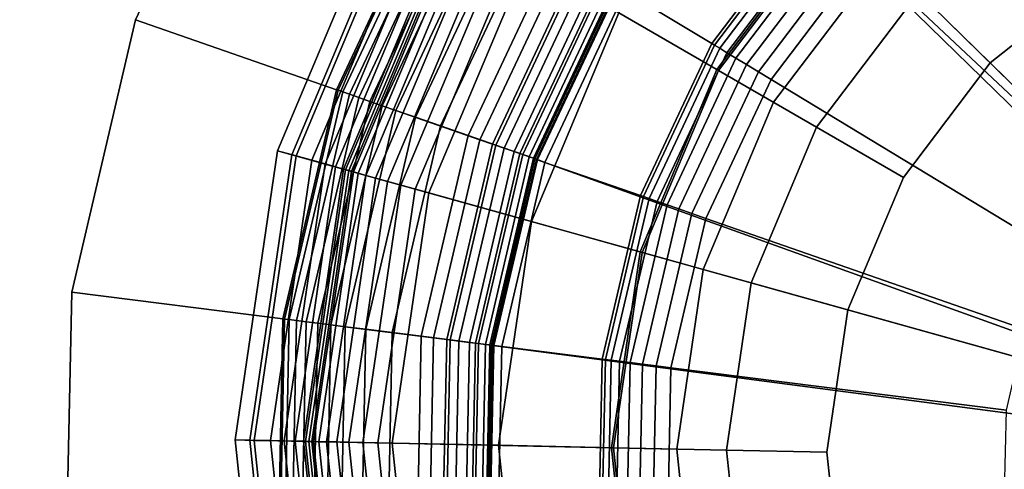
# Model space of a CAD drawing. Extents: x -43.1 to 43.1, y -41.3 to 41.3.
# Tile 579 of 656: x -5.965 to -4.933, y 33.177 to 33.648. Entities that reach past the tile are written whole.
import ezdxf

# ---------------------------------------------------------------- set-up
doc = ezdxf.new("R2010")
doc.units = 0
for name, color, linetype in [('LAMP', 7, 'CONTINUOUS'), ('LAMP_SUPPORT', 18, 'CONTINUOUS'), ('METAL_BASE', 254, 'CONTINUOUS')]:
    doc.layers.add(name, color=color, linetype=linetype)

msp = doc.modelspace()

# ---------------------------------------------------------------- linework, layer by layer
at = {"layer": 'LAMP'}
for points in [[(-5.2344, 33.5954, 22.6428), (-5.1093, 33.7604, 22.6428), (-5.2843, 33.9317, 22.6352), (-5.4465, 33.7178, 22.6352)], [(-4.9116, 33.8304, 22.1433), (-5.0603, 33.7124, 22.1433), (-4.519, 33.1826, 22.1433), (-4.7381, 33.9077, 22.1433)], [(-5.337, 33.6546, 25.107), (-5.194, 33.8432, 25.107), (-5.1078, 33.7589, 25.1939), (-5.2326, 33.5943, 25.1939)], [(-5.6944, 33.5105, 24.6401), (-5.5759, 33.7925, 24.6401), (-5.5627, 33.7848, 24.7579), (-5.6797, 33.5063, 24.7579)], [(-5.6751, 33.5051, 24.3843), (-5.5586, 33.7824, 24.3843), (-5.5759, 33.7925, 24.6401), (-5.6944, 33.5105, 24.6401)], [(-5.6797, 33.5063, 24.7579), (-5.5627, 33.7848, 24.7579), (-5.5119, 33.7555, 24.8806), (-5.6232, 33.4906, 24.8806)], [(-5.0231, 33.676, 25.2522), (-4.8845, 33.7858, 25.2522), (-4.8301, 33.6959, 25.2735), (-4.948, 33.6025, 25.2735)], [(-5.6586, 33.5005, 24.0998), (-5.5437, 33.7739, 24.0998), (-5.5586, 33.7824, 24.3843), (-5.6751, 33.5051, 24.3843)], [(-5.6448, 33.4966, 23.7996), (-5.5314, 33.7667, 23.7996), (-5.5437, 33.7739, 24.0998), (-5.6586, 33.5005, 24.0998)], [(-5.6338, 33.4936, 23.4966), (-5.5215, 33.761, 23.4966), (-5.5314, 33.7667, 23.7996), (-5.6448, 33.4966, 23.7996)], [(-5.6255, 33.4913, 23.2036), (-5.514, 33.7568, 23.2036), (-5.5215, 33.761, 23.4966), (-5.6338, 33.4936, 23.4966)], [(-5.6199, 33.4897, 22.9337), (-5.509, 33.7538, 22.9337), (-5.514, 33.7568, 23.2036), (-5.6255, 33.4913, 23.2036)], [(-5.6232, 33.4906, 24.8806), (-5.5119, 33.7555, 24.8806), (-5.4334, 33.7102, 24.9998), (-5.5359, 33.4663, 24.9998)], [(-5.617, 33.4889, 22.6997), (-5.5063, 33.7523, 22.6997), (-5.509, 33.7538, 22.9337), (-5.6199, 33.4897, 22.9337)], [(-5.6151, 33.4884, 22.6845), (-5.5046, 33.7513, 22.6845), (-5.5063, 33.7523, 22.6997), (-5.617, 33.4889, 22.6997)], [(-5.1751, 33.5612, 22.1433), (-5.0603, 33.7124, 22.1433), (-5.1093, 33.7604, 22.6428), (-5.2344, 33.5954, 22.6428)], [(-5.2326, 33.5943, 25.1939), (-5.1078, 33.7589, 25.1939), (-5.0231, 33.676, 25.2522), (-5.1299, 33.5351, 25.2522)], [(-4.8301, 33.6959, 25.2735), (-4.6926, 33.7572, 25.2735), (-4.519, 33.1826, 25.2735), (-4.948, 33.6025, 25.2735)], [(-5.61, 33.4869, 22.6707), (-5.5001, 33.7487, 22.6707), (-5.5046, 33.7513, 22.6845), (-5.6151, 33.4884, 22.6845)], [(-5.6021, 33.4847, 22.6586), (-5.4929, 33.7446, 22.6586), (-5.5001, 33.7487, 22.6707), (-5.61, 33.4869, 22.6707)], [(-5.5918, 33.4818, 22.6486), (-5.4837, 33.7392, 22.6486), (-5.4929, 33.7446, 22.6586), (-5.6021, 33.4847, 22.6586)], [(-5.5794, 33.4784, 22.6411), (-5.4726, 33.7328, 22.6411), (-5.4837, 33.7392, 22.6486), (-5.5918, 33.4818, 22.6486)], [(-5.5655, 33.4745, 22.6365), (-5.4601, 33.7256, 22.6365), (-5.4726, 33.7328, 22.6411), (-5.5794, 33.4784, 22.6411)], [(-5.5505, 33.4703, 22.6352), (-5.4465, 33.7178, 22.6352), (-5.4601, 33.7256, 22.6365), (-5.5655, 33.4745, 22.6365)], [(-5.3146, 33.4045, 22.6428), (-5.2344, 33.5954, 22.6428), (-5.4465, 33.7178, 22.6352), (-5.5505, 33.4703, 22.6352)], [(-5.1751, 33.5612, 22.1433), (-5.2486, 33.3861, 22.1433), (-4.519, 33.1826, 22.1433), (-5.0603, 33.7124, 22.1433)], [(-5.5359, 33.4663, 24.9998), (-5.4334, 33.7102, 24.9998), (-5.337, 33.6546, 25.107), (-5.4287, 33.4364, 25.107)], [(-5.1299, 33.5351, 25.2522), (-5.0231, 33.676, 25.2522), (-4.948, 33.6025, 25.2735), (-5.0389, 33.4826, 25.2735)], [(-5.4287, 33.4364, 25.107), (-5.337, 33.6546, 25.107), (-5.2326, 33.5943, 25.1939), (-5.3125, 33.404, 25.1939)], [(-5.0389, 33.4826, 25.2735), (-4.948, 33.6025, 25.2735), (-4.519, 33.1826, 25.2735), (-5.0971, 33.3439, 25.2735)], [(-5.2486, 33.3861, 22.1433), (-5.1751, 33.5612, 22.1433), (-5.2344, 33.5954, 22.6428), (-5.3146, 33.4045, 22.6428)], [(-5.3125, 33.404, 25.1939), (-5.2326, 33.5943, 25.1939), (-5.1299, 33.5351, 25.2522), (-5.1984, 33.3721, 25.2522)], [(-5.1984, 33.3721, 25.2522), (-5.1299, 33.5351, 25.2522), (-5.0389, 33.4826, 25.2735), (-5.0971, 33.3439, 25.2735)], [(-5.739, 33.2078, 24.6401), (-5.6944, 33.5105, 24.6401), (-5.6797, 33.5063, 24.7579), (-5.7237, 33.2075, 24.7579)], [(-5.7189, 33.2074, 24.3843), (-5.6751, 33.5051, 24.3843), (-5.6944, 33.5105, 24.6401), (-5.739, 33.2078, 24.6401)], [(-5.7237, 33.2075, 24.7579), (-5.6797, 33.5063, 24.7579), (-5.6232, 33.4906, 24.8806), (-5.6651, 33.2063, 24.8806)], [(-5.7018, 33.2071, 24.0998), (-5.6586, 33.5005, 24.0998), (-5.6751, 33.5051, 24.3843), (-5.7189, 33.2074, 24.3843)], [(-5.6875, 33.2068, 23.7996), (-5.6448, 33.4966, 23.7996), (-5.6586, 33.5005, 24.0998), (-5.7018, 33.2071, 24.0998)], [(-5.6761, 33.2066, 23.4966), (-5.6338, 33.4936, 23.4966), (-5.6448, 33.4966, 23.7996), (-5.6875, 33.2068, 23.7996)], [(-5.6675, 33.2064, 23.2036), (-5.6255, 33.4913, 23.2036), (-5.6338, 33.4936, 23.4966), (-5.6761, 33.2066, 23.4966)], [(-5.6617, 33.2063, 22.9337), (-5.6199, 33.4897, 22.9337), (-5.6255, 33.4913, 23.2036), (-5.6675, 33.2064, 23.2036)], [(-5.6651, 33.2063, 24.8806), (-5.6232, 33.4906, 24.8806), (-5.5359, 33.4663, 24.9998), (-5.5745, 33.2045, 24.9998)], [(-5.6586, 33.2062, 22.6997), (-5.617, 33.4889, 22.6997), (-5.6199, 33.4897, 22.9337), (-5.6617, 33.2063, 22.9337)], [(-5.6567, 33.2062, 22.6845), (-5.6151, 33.4884, 22.6845), (-5.617, 33.4889, 22.6997), (-5.6586, 33.2062, 22.6997)], [(-5.6514, 33.206, 22.6707), (-5.61, 33.4869, 22.6707), (-5.6151, 33.4884, 22.6845), (-5.6567, 33.2062, 22.6845)], [(-5.6432, 33.2059, 22.6586), (-5.6021, 33.4847, 22.6586), (-5.61, 33.4869, 22.6707), (-5.6514, 33.206, 22.6707)], [(-5.6325, 33.2057, 22.6486), (-5.5918, 33.4818, 22.6486), (-5.6021, 33.4847, 22.6586), (-5.6432, 33.2059, 22.6586)], [(-5.6197, 33.2054, 22.6411), (-5.5794, 33.4784, 22.6411), (-5.5918, 33.4818, 22.6486), (-5.6325, 33.2057, 22.6486)], [(-5.6053, 33.2051, 22.6365), (-5.5655, 33.4745, 22.6365), (-5.5794, 33.4784, 22.6411), (-5.6197, 33.2054, 22.6411)], [(-5.5896, 33.2048, 22.6352), (-5.5505, 33.4703, 22.6352), (-5.5655, 33.4745, 22.6365), (-5.6053, 33.2051, 22.6365)], [(-5.3448, 33.1997, 22.6428), (-5.3146, 33.4045, 22.6428), (-5.5505, 33.4703, 22.6352), (-5.5896, 33.2048, 22.6352)], [(-5.5745, 33.2045, 24.9998), (-5.5359, 33.4663, 24.9998), (-5.4287, 33.4364, 25.107), (-5.4632, 33.2022, 25.107)], [(-5.4632, 33.2022, 25.107), (-5.4287, 33.4364, 25.107), (-5.3125, 33.404, 25.1939), (-5.3427, 33.1997, 25.1939)], [(-5.2763, 33.1983, 22.1434), (-5.2486, 33.3861, 22.1433), (-5.3146, 33.4045, 22.6428), (-5.3448, 33.1997, 22.6428)], [(-5.3427, 33.1997, 25.1939), (-5.3125, 33.404, 25.1939), (-5.1984, 33.3721, 25.2522), (-5.2242, 33.1972, 25.2522)], [(-5.2763, 33.1983, 22.1434), (-5.2564, 33.0095, 22.1434), (-4.519, 33.1826, 22.1433), (-5.2486, 33.3861, 22.1433)], [(-5.2242, 33.1972, 25.2522), (-5.1984, 33.3721, 25.2522), (-5.0971, 33.3439, 25.2735), (-5.1191, 33.195, 25.2735)], [(-5.1191, 33.195, 25.2735), (-5.0971, 33.3439, 25.2735), (-4.519, 33.1826, 25.2735), (-5.1033, 33.0454, 25.2735)], [(-5.7069, 32.9037, 24.6401), (-5.739, 33.2078, 24.6401), (-5.7237, 33.2075, 24.7579), (-5.6921, 32.9072, 24.7579)], [(-5.6874, 32.9083, 24.3843), (-5.7189, 33.2074, 24.3843), (-5.739, 33.2078, 24.6401), (-5.7069, 32.9037, 24.6401)], [(-5.6921, 32.9072, 24.7579), (-5.7237, 33.2075, 24.7579), (-5.6651, 33.2063, 24.8806), (-5.635, 32.9206, 24.8806)], [(-5.6707, 32.9122, 24.0998), (-5.7018, 33.2071, 24.0998), (-5.7189, 33.2074, 24.3843), (-5.6874, 32.9083, 24.3843)], [(-5.6568, 32.9154, 23.7996), (-5.6875, 33.2068, 23.7996), (-5.7018, 33.2071, 24.0998), (-5.6707, 32.9122, 24.0998)], [(-5.6457, 32.918, 23.4966), (-5.6761, 33.2066, 23.4966), (-5.6875, 33.2068, 23.7996), (-5.6568, 32.9154, 23.7996)], [(-5.6373, 32.92, 23.2036), (-5.6675, 33.2064, 23.2036), (-5.6761, 33.2066, 23.4966), (-5.6457, 32.918, 23.4966)], [(-5.6317, 32.9213, 22.9337), (-5.6617, 33.2063, 22.9337), (-5.6675, 33.2064, 23.2036), (-5.6373, 32.92, 23.2036)], [(-5.635, 32.9206, 24.8806), (-5.6651, 33.2063, 24.8806), (-5.5745, 33.2045, 24.9998), (-5.5467, 32.9413, 24.9998)], [(-5.6287, 32.922, 22.6997), (-5.6586, 33.2062, 22.6997), (-5.6617, 33.2063, 22.9337), (-5.6317, 32.9213, 22.9337)], [(-5.6268, 32.9225, 22.6845), (-5.6567, 33.2062, 22.6845), (-5.6586, 33.2062, 22.6997), (-5.6287, 32.922, 22.6997)], [(-5.6216, 32.9237, 22.6707), (-5.6514, 33.206, 22.6707), (-5.6567, 33.2062, 22.6845), (-5.6268, 32.9225, 22.6845)], [(-5.6136, 32.9256, 22.6586), (-5.6432, 33.2059, 22.6586), (-5.6514, 33.206, 22.6707), (-5.6216, 32.9237, 22.6707)], [(-5.6032, 32.928, 22.6486), (-5.6325, 33.2057, 22.6486), (-5.6432, 33.2059, 22.6586), (-5.6136, 32.9256, 22.6586)], [(-5.5908, 32.931, 22.6411), (-5.6197, 33.2054, 22.6411), (-5.6325, 33.2057, 22.6486), (-5.6032, 32.928, 22.6486)], [(-5.5767, 32.9342, 22.6365), (-5.6053, 33.2051, 22.6365), (-5.6197, 33.2054, 22.6411), (-5.5908, 32.931, 22.6411)], [(-5.5615, 32.9378, 22.6352), (-5.5896, 33.2048, 22.6352), (-5.6053, 33.2051, 22.6365), (-5.5767, 32.9342, 22.6365)], [(-5.3231, 32.9938, 22.6428), (-5.3448, 33.1997, 22.6428), (-5.5896, 33.2048, 22.6352), (-5.5615, 32.9378, 22.6352)], [(-5.5467, 32.9413, 24.9998), (-5.5745, 33.2045, 24.9998), (-5.4632, 33.2022, 25.107), (-5.4384, 32.9667, 25.107)], [(-5.4384, 32.9667, 25.107), (-5.4632, 33.2022, 25.107), (-5.3427, 33.1997, 25.1939), (-5.321, 32.9943, 25.1939)], [(-5.2564, 33.0095, 22.1434), (-5.2763, 33.1983, 22.1434), (-5.3448, 33.1997, 22.6428), (-5.3231, 32.9938, 22.6428)], [(-5.321, 32.9943, 25.1939), (-5.3427, 33.1997, 25.1939), (-5.2242, 33.1972, 25.2522), (-5.2056, 33.0214, 25.2522)], [(-5.2056, 33.0214, 25.2522), (-5.2242, 33.1972, 25.2522), (-5.1191, 33.195, 25.2735), (-5.1033, 33.0454, 25.2735)], [(-5.1901, 32.8315, 22.1434), (-5.0817, 32.6757, 22.1433), (-4.519, 33.1826, 22.1433), (-5.2564, 33.0095, 22.1434)], [(-5.0508, 32.9044, 25.2735), (-5.1033, 33.0454, 25.2735), (-4.519, 33.1826, 25.2735), (-4.9649, 32.7809, 25.2735)], [(-4.938, 32.5517, 22.1433), (-4.7679, 32.4673, 22.1433), (-4.519, 33.1826, 22.1433), (-5.0817, 32.6757, 22.1433)], [(-4.851, 32.6826, 25.2735), (-4.9649, 32.7809, 25.2735), (-4.519, 33.1826, 25.2735), (-4.7162, 32.6158, 25.2735)]]:
    msp.add_3dface(points, dxfattribs=at)
at = {"layer": 'LAMP_SUPPORT'}
for points in [[(-4.5378, 33.2036, 21.5662), (-5.0663, 33.9722, 21.5662), (-4.8912, 34.0685, 21.5662)], [(-4.5378, 33.2036, 21.5662), (-4.5442, 33.1853, 21.5662), (-5.2176, 33.8415, 21.5662), (-5.0663, 33.9722, 21.5662)], [(-4.8183, 33.8953, 17.7827), (-4.959, 33.8179, 17.7827), (-4.7568, 33.5272, 17.7827), (-4.681, 33.5689, 17.7827)], [(-4.5442, 33.1853, 21.5662), (-5.4234, 33.5014, 21.5662), (-5.3384, 33.6823, 21.5662), (-5.2176, 33.8415, 21.5662)], [(-5.2107, 33.8351, 18.8701), (-5.3303, 33.6774, 18.8701), (-5.2396, 33.6225, 17.848), (-5.1334, 33.7625, 17.848)], [(-4.959, 33.8179, 17.7827), (-5.0806, 33.713, 17.7827), (-4.8223, 33.4706, 17.7827), (-4.7568, 33.5272, 17.7827)], [(-5.5279, 33.797, 19.0011), (-5.6327, 33.5742, 19.0011), (-5.631, 33.5737, 18.9861), (-5.5264, 33.7961, 18.9861)], [(-5.5279, 33.797, 22.465), (-5.6327, 33.5742, 22.465), (-5.6327, 33.5742, 19.0011), (-5.5279, 33.797, 19.0011)], [(-5.5264, 33.7961, 22.48), (-5.631, 33.5737, 22.48), (-5.6327, 33.5742, 22.465), (-5.5279, 33.797, 22.465)], [(-5.5264, 33.7961, 18.9861), (-5.631, 33.5737, 18.9861), (-5.6263, 33.572, 18.9723), (-5.5222, 33.7936, 18.9723)], [(-5.5222, 33.7936, 22.4939), (-5.6263, 33.572, 22.4939), (-5.631, 33.5737, 22.48), (-5.5264, 33.7961, 22.48)], [(-5.5222, 33.7936, 18.9723), (-5.6263, 33.572, 18.9723), (-5.619, 33.5695, 18.9601), (-5.5155, 33.7895, 18.9601)], [(-5.5155, 33.7895, 22.5061), (-5.619, 33.5695, 22.5061), (-5.6263, 33.572, 22.4939), (-5.5222, 33.7936, 22.4939)], [(-5.5155, 33.7895, 18.9601), (-5.619, 33.5695, 18.9601), (-5.6094, 33.5661, 18.9499), (-5.5068, 33.7843, 18.9499)], [(-5.5068, 33.7843, 22.5162), (-5.6094, 33.5661, 22.5162), (-5.619, 33.5695, 22.5061), (-5.5155, 33.7895, 22.5061)], [(-5.5068, 33.7843, 18.9499), (-5.6094, 33.5661, 18.9499), (-5.5979, 33.5621, 18.9421), (-5.4964, 33.778, 18.9421)], [(-5.4964, 33.778, 22.524), (-5.5979, 33.5621, 22.524), (-5.6094, 33.5661, 22.5162), (-5.5068, 33.7843, 22.5162)], [(-5.4964, 33.778, 18.9421), (-5.5979, 33.5621, 18.9421), (-5.5848, 33.5576, 18.9372), (-5.4846, 33.7708, 18.9372)], [(-5.4846, 33.7708, 22.5289), (-5.5848, 33.5576, 22.5289), (-5.5979, 33.5621, 22.524), (-5.4964, 33.778, 22.524)], [(-5.4846, 33.7708, 18.9372), (-5.5848, 33.5576, 18.9372), (-5.5706, 33.5526, 18.9354), (-5.4717, 33.763, 18.9354)], [(-5.4717, 33.763, 22.5307), (-5.5706, 33.5526, 22.5307), (-5.5848, 33.5576, 22.5289), (-5.4846, 33.7708, 22.5289)], [(-5.4717, 33.763, 18.9354), (-5.5706, 33.5526, 18.9354), (-5.5499, 33.5454, 18.9338), (-5.4529, 33.7516, 18.9338)], [(-5.3919, 33.7147, 22.5307), (-5.4826, 33.522, 22.5307), (-5.5706, 33.5526, 22.5307), (-5.4717, 33.763, 22.5307)], [(-5.1334, 33.7625, 17.848), (-5.2396, 33.6225, 17.848), (-5.2368, 33.6208, 17.8327), (-5.131, 33.7603, 17.8327)], [(-5.131, 33.7603, 17.8327), (-5.2368, 33.6208, 17.8327), (-5.2314, 33.6176, 17.8188), (-5.1264, 33.756, 17.8188)], [(-5.1264, 33.756, 17.8188), (-5.2314, 33.6176, 17.8188), (-5.2239, 33.613, 17.8067), (-5.12, 33.75, 17.8067)], [(-5.4529, 33.7516, 18.9338), (-5.5499, 33.5454, 18.9338), (-5.5239, 33.5364, 18.929), (-5.4294, 33.7374, 18.929)], [(-5.12, 33.75, 17.8067), (-5.2239, 33.613, 17.8067), (-5.2144, 33.6073, 17.7967), (-5.1119, 33.7424, 17.7967)], [(-5.1119, 33.7424, 17.7967), (-5.2144, 33.6073, 17.7967), (-5.2033, 33.6006, 17.7891), (-5.1024, 33.7335, 17.7891)], [(-5.4294, 33.7374, 18.929), (-5.5239, 33.5364, 18.929), (-5.4948, 33.5263, 18.9214), (-5.403, 33.7214, 18.9214)], [(-5.1024, 33.7335, 17.7891), (-5.2033, 33.6006, 17.7891), (-5.1909, 33.5931, 17.7843), (-5.0919, 33.7236, 17.7843)], [(-5.403, 33.7214, 18.9214), (-5.4948, 33.5263, 18.9214), (-5.4659, 33.5162, 18.9114), (-5.3768, 33.7056, 18.9114)], [(-5.0919, 33.7236, 17.7843), (-5.1909, 33.5931, 17.7843), (-5.1776, 33.585, 17.7827), (-5.0806, 33.713, 17.7827)], [(-5.38, 33.7075, 22.5291), (-5.4694, 33.5174, 22.5291), (-5.4826, 33.522, 22.5307), (-5.3919, 33.7147, 22.5307)], [(-5.0806, 33.713, 17.7827), (-5.1776, 33.585, 17.7827), (-4.8746, 33.4016, 17.7827), (-4.8223, 33.4706, 17.7827)], [(-5.369, 33.7009, 22.5245), (-5.4573, 33.5132, 22.5245), (-5.4694, 33.5174, 22.5291), (-5.38, 33.7075, 22.5291)], [(-5.3768, 33.7056, 18.9114), (-5.4659, 33.5162, 18.9114), (-5.4406, 33.5074, 18.8993), (-5.3539, 33.6917, 18.8993)], [(-5.3594, 33.695, 22.5173), (-5.4466, 33.5095, 22.5173), (-5.4573, 33.5132, 22.5245), (-5.369, 33.7009, 22.5245)], [(-5.3513, 33.6901, 22.5079), (-5.4377, 33.5064, 22.5079), (-5.4466, 33.5095, 22.5173), (-5.3594, 33.695, 22.5173)], [(-5.3539, 33.6917, 18.8993), (-5.4406, 33.5074, 18.8993), (-5.4224, 33.5011, 18.8854), (-5.3374, 33.6817, 18.8854)], [(-5.3451, 33.6864, 22.4966), (-5.4309, 33.504, 22.4966), (-5.4377, 33.5064, 22.5079), (-5.3513, 33.6901, 22.5079)], [(-5.3412, 33.684, 22.4838), (-5.4265, 33.5025, 22.4838), (-5.4309, 33.504, 22.4966), (-5.3451, 33.6864, 22.4966)], [(-5.3398, 33.6832, 22.4698), (-5.425, 33.502, 22.4698), (-5.4265, 33.5025, 22.4838), (-5.3412, 33.684, 22.4838)], [(-5.3384, 33.6823, 21.5662), (-5.4234, 33.5014, 21.5662), (-5.425, 33.502, 22.4698), (-5.3398, 33.6832, 22.4698)], [(-5.3374, 33.6817, 18.8854), (-5.4224, 33.5011, 18.8854), (-5.4145, 33.4983, 18.8701), (-5.3303, 33.6774, 18.8701)], [(-5.3303, 33.6774, 18.8701), (-5.4145, 33.4983, 18.8701), (-5.3144, 33.4635, 17.848), (-5.2396, 33.6225, 17.848)], [(-5.2396, 33.6225, 17.848), (-5.3144, 33.4635, 17.848), (-5.3113, 33.4624, 17.8327), (-5.2368, 33.6208, 17.8327)], [(-5.2368, 33.6208, 17.8327), (-5.3113, 33.4624, 17.8327), (-5.3054, 33.4604, 17.8188), (-5.2314, 33.6176, 17.8188)], [(-5.2314, 33.6176, 17.8188), (-5.3054, 33.4604, 17.8188), (-5.297, 33.4574, 17.8067), (-5.2239, 33.613, 17.8067)], [(-5.2239, 33.613, 17.8067), (-5.297, 33.4574, 17.8067), (-5.2865, 33.4538, 17.7967), (-5.2144, 33.6073, 17.7967)], [(-5.2144, 33.6073, 17.7967), (-5.2865, 33.4538, 17.7967), (-5.2743, 33.4495, 17.7891), (-5.2033, 33.6006, 17.7891)], [(-5.2033, 33.6006, 17.7891), (-5.2743, 33.4495, 17.7891), (-5.2606, 33.4448, 17.7843), (-5.1909, 33.5931, 17.7843)], [(-5.1909, 33.5931, 17.7843), (-5.2606, 33.4448, 17.7843), (-5.246, 33.4397, 17.7827), (-5.1776, 33.585, 17.7827)], [(-5.1776, 33.585, 17.7827), (-5.246, 33.4397, 17.7827), (-4.9115, 33.3233, 17.7827), (-4.8746, 33.4016, 17.7827)], [(-5.6327, 33.5742, 19.0011), (-5.6888, 33.3345, 19.0011), (-5.6871, 33.3343, 18.9861), (-5.631, 33.5737, 18.9861)], [(-5.6327, 33.5742, 22.465), (-5.6888, 33.3345, 22.465), (-5.6888, 33.3345, 19.0011), (-5.6327, 33.5742, 19.0011)], [(-5.631, 33.5737, 22.48), (-5.6871, 33.3343, 22.48), (-5.6888, 33.3345, 22.465), (-5.6327, 33.5742, 22.465)], [(-5.631, 33.5737, 18.9861), (-5.6871, 33.3343, 18.9861), (-5.6822, 33.3337, 18.9723), (-5.6263, 33.572, 18.9723)], [(-5.6263, 33.572, 22.4939), (-5.6822, 33.3337, 22.4939), (-5.6871, 33.3343, 22.48), (-5.631, 33.5737, 22.48)], [(-5.6263, 33.572, 18.9723), (-5.6822, 33.3337, 18.9723), (-5.6745, 33.3327, 18.9601), (-5.619, 33.5695, 18.9601)], [(-5.619, 33.5695, 22.5061), (-5.6745, 33.3327, 22.5061), (-5.6822, 33.3337, 22.4939), (-5.6263, 33.572, 22.4939)], [(-5.619, 33.5695, 18.9601), (-5.6745, 33.3327, 18.9601), (-5.6644, 33.3314, 18.9499), (-5.6094, 33.5661, 18.9499)], [(-5.6094, 33.5661, 22.5162), (-5.6644, 33.3314, 22.5162), (-5.6745, 33.3327, 22.5061), (-5.619, 33.5695, 22.5061)], [(-5.6094, 33.5661, 18.9499), (-5.6644, 33.3314, 18.9499), (-5.6523, 33.3299, 18.9421), (-5.5979, 33.5621, 18.9421)], [(-5.5979, 33.5621, 22.524), (-5.6523, 33.3299, 22.524), (-5.6644, 33.3314, 22.5162), (-5.6094, 33.5661, 22.5162)], [(-5.5979, 33.5621, 18.9421), (-5.6523, 33.3299, 18.9421), (-5.6386, 33.3282, 18.9372), (-5.5848, 33.5576, 18.9372)], [(-5.5848, 33.5576, 22.5289), (-5.6386, 33.3282, 22.5289), (-5.6523, 33.3299, 22.524), (-5.5979, 33.5621, 22.524)], [(-5.5848, 33.5576, 18.9372), (-5.6386, 33.3282, 18.9372), (-5.6236, 33.3263, 18.9354), (-5.5706, 33.5526, 18.9354)], [(-5.5706, 33.5526, 22.5307), (-5.6236, 33.3263, 22.5307), (-5.6386, 33.3282, 22.5289), (-5.5848, 33.5576, 22.5289)], [(-5.5706, 33.5526, 18.9354), (-5.6236, 33.3263, 18.9354), (-5.6019, 33.3236, 18.9338), (-5.5499, 33.5454, 18.9338)], [(-5.4826, 33.522, 22.5307), (-5.5311, 33.3146, 22.5307), (-5.6236, 33.3263, 22.5307), (-5.5706, 33.5526, 22.5307)], [(-5.5499, 33.5454, 18.9338), (-5.6019, 33.3236, 18.9338), (-5.5746, 33.3201, 18.929), (-5.5239, 33.5364, 18.929)], [(-5.5239, 33.5364, 18.929), (-5.5746, 33.3201, 18.929), (-5.544, 33.3163, 18.9214), (-5.4948, 33.5263, 18.9214)], [(-5.4948, 33.5263, 18.9214), (-5.544, 33.3163, 18.9214), (-5.5136, 33.3124, 18.9114), (-5.4659, 33.5162, 18.9114)], [(-5.4694, 33.5174, 22.5291), (-5.5173, 33.3129, 22.5291), (-5.5311, 33.3146, 22.5307), (-5.4826, 33.522, 22.5307)], [(-5.4573, 33.5132, 22.5245), (-5.5046, 33.3113, 22.5245), (-5.5173, 33.3129, 22.5291), (-5.4694, 33.5174, 22.5291)], [(-5.4659, 33.5162, 18.9114), (-5.5136, 33.3124, 18.9114), (-5.4871, 33.3091, 18.8993), (-5.4406, 33.5074, 18.8993)], [(-5.4466, 33.5095, 22.5173), (-5.4933, 33.3099, 22.5173), (-5.5046, 33.3113, 22.5245), (-5.4573, 33.5132, 22.5245)], [(-5.4377, 33.5064, 22.5079), (-5.484, 33.3087, 22.5079), (-5.4933, 33.3099, 22.5173), (-5.4466, 33.5095, 22.5173)], [(-5.4406, 33.5074, 18.8993), (-5.4871, 33.3091, 18.8993), (-5.4679, 33.3067, 18.8854), (-5.4224, 33.5011, 18.8854)], [(-5.4309, 33.504, 22.4966), (-5.4768, 33.3078, 22.4966), (-5.484, 33.3087, 22.5079), (-5.4377, 33.5064, 22.5079)], [(-5.4265, 33.5025, 22.4838), (-5.4723, 33.3072, 22.4838), (-5.4768, 33.3078, 22.4966), (-5.4309, 33.504, 22.4966)], [(-5.425, 33.502, 22.4698), (-5.4706, 33.307, 22.4698), (-5.4723, 33.3072, 22.4838), (-5.4265, 33.5025, 22.4838)], [(-5.4234, 33.5014, 21.5662), (-5.469, 33.3068, 21.5662), (-5.4706, 33.307, 22.4698), (-5.425, 33.502, 22.4698)], [(-4.5442, 33.1853, 21.5662), (-5.469, 33.3068, 21.5662), (-5.4234, 33.5014, 21.5662)], [(-5.4224, 33.5011, 18.8854), (-5.4679, 33.3067, 18.8854), (-5.4596, 33.3056, 18.8701), (-5.4145, 33.4983, 18.8701)], [(-5.4145, 33.4983, 18.8701), (-5.4596, 33.3056, 18.8701), (-5.3545, 33.2924, 17.848), (-5.3144, 33.4635, 17.848)], [(-5.3144, 33.4635, 17.848), (-5.3545, 33.2924, 17.848), (-5.3512, 33.292, 17.8327), (-5.3113, 33.4624, 17.8327)], [(-5.3113, 33.4624, 17.8327), (-5.3512, 33.292, 17.8327), (-5.345, 33.2912, 17.8188), (-5.3054, 33.4604, 17.8188)], [(-5.3054, 33.4604, 17.8188), (-5.345, 33.2912, 17.8188), (-5.3362, 33.2901, 17.8067), (-5.297, 33.4574, 17.8067)], [(-5.297, 33.4574, 17.8067), (-5.3362, 33.2901, 17.8067), (-5.3252, 33.2887, 17.7967), (-5.2865, 33.4538, 17.7967)], [(-5.2865, 33.4538, 17.7967), (-5.3252, 33.2887, 17.7967), (-5.3123, 33.2871, 17.7891), (-5.2743, 33.4495, 17.7891)], [(-5.2743, 33.4495, 17.7891), (-5.3123, 33.2871, 17.7891), (-5.298, 33.2853, 17.7843), (-5.2606, 33.4448, 17.7843)], [(-5.2606, 33.4448, 17.7843), (-5.298, 33.2853, 17.7843), (-5.2826, 33.2833, 17.7827), (-5.246, 33.4397, 17.7827)], [(-5.246, 33.4397, 17.7827), (-5.2826, 33.2833, 17.7827), (-4.9312, 33.239, 17.7827), (-4.9115, 33.3233, 17.7827)], [(-5.6888, 33.3345, 19.0011), (-5.6939, 33.0884, 19.0011), (-5.6922, 33.0885, 18.9861), (-5.6871, 33.3343, 18.9861)], [(-5.6888, 33.3345, 22.465), (-5.6939, 33.0884, 22.465), (-5.6939, 33.0884, 19.0011), (-5.6888, 33.3345, 19.0011)], [(-5.6871, 33.3343, 22.48), (-5.6922, 33.0885, 22.48), (-5.6939, 33.0884, 22.465), (-5.6888, 33.3345, 22.465)], [(-5.6871, 33.3343, 18.9861), (-5.6922, 33.0885, 18.9861), (-5.6872, 33.0889, 18.9723), (-5.6822, 33.3337, 18.9723)], [(-5.6822, 33.3337, 22.4939), (-5.6872, 33.0889, 22.4939), (-5.6922, 33.0885, 22.48), (-5.6871, 33.3343, 22.48)], [(-5.6822, 33.3337, 18.9723), (-5.6872, 33.0889, 18.9723), (-5.6795, 33.0896, 18.9601), (-5.6745, 33.3327, 18.9601)], [(-5.6745, 33.3327, 22.5061), (-5.6795, 33.0896, 22.5061), (-5.6872, 33.0889, 22.4939), (-5.6822, 33.3337, 22.4939)], [(-5.6745, 33.3327, 18.9601), (-5.6795, 33.0896, 18.9601), (-5.6694, 33.0904, 18.9499), (-5.6644, 33.3314, 18.9499)], [(-5.6644, 33.3314, 22.5162), (-5.6694, 33.0904, 22.5162), (-5.6795, 33.0896, 22.5061), (-5.6745, 33.3327, 22.5061)], [(-5.6644, 33.3314, 18.9499), (-5.6694, 33.0904, 18.9499), (-5.6572, 33.0915, 18.9421), (-5.6523, 33.3299, 18.9421)], [(-5.6523, 33.3299, 22.524), (-5.6572, 33.0915, 22.524), (-5.6694, 33.0904, 22.5162), (-5.6644, 33.3314, 22.5162)], [(-5.6523, 33.3299, 18.9421), (-5.6572, 33.0915, 18.9421), (-5.6434, 33.0926, 18.9372), (-5.6386, 33.3282, 18.9372)], [(-5.6386, 33.3282, 22.5289), (-5.6434, 33.0926, 22.5289), (-5.6572, 33.0915, 22.524), (-5.6523, 33.3299, 22.524)], [(-5.6386, 33.3282, 18.9372), (-5.6434, 33.0926, 18.9372), (-5.6284, 33.0939, 18.9354), (-5.6236, 33.3263, 18.9354)], [(-5.6236, 33.3263, 22.5307), (-5.6284, 33.0939, 22.5307), (-5.6434, 33.0926, 22.5289), (-5.6386, 33.3282, 22.5289)], [(-5.6236, 33.3263, 18.9354), (-5.6284, 33.0939, 18.9354), (-5.6066, 33.0957, 18.9338), (-5.6019, 33.3236, 18.9338)], [(-5.5311, 33.3146, 22.5307), (-5.5355, 33.1017, 22.5307), (-5.6284, 33.0939, 22.5307), (-5.6236, 33.3263, 22.5307)], [(-5.6019, 33.3236, 18.9338), (-5.6066, 33.0957, 18.9338), (-5.5791, 33.098, 18.929), (-5.5746, 33.3201, 18.929)], [(-5.5746, 33.3201, 18.929), (-5.5791, 33.098, 18.929), (-5.5484, 33.1006, 18.9214), (-5.544, 33.3163, 18.9214)], [(-5.544, 33.3163, 18.9214), (-5.5484, 33.1006, 18.9214), (-5.5179, 33.1032, 18.9114), (-5.5136, 33.3124, 18.9114)], [(-5.5173, 33.3129, 22.5291), (-5.5216, 33.1029, 22.5291), (-5.5355, 33.1017, 22.5307), (-5.5311, 33.3146, 22.5307)], [(-5.5046, 33.3113, 22.5245), (-5.5089, 33.104, 22.5245), (-5.5216, 33.1029, 22.5291), (-5.5173, 33.3129, 22.5291)], [(-5.5136, 33.3124, 18.9114), (-5.5179, 33.1032, 18.9114), (-5.4913, 33.1054, 18.8993), (-5.4871, 33.3091, 18.8993)], [(-5.4933, 33.3099, 22.5173), (-5.4976, 33.1049, 22.5173), (-5.5089, 33.104, 22.5245), (-5.5046, 33.3113, 22.5245)], [(-5.484, 33.3087, 22.5079), (-5.4882, 33.1057, 22.5079), (-5.4976, 33.1049, 22.5173), (-5.4933, 33.3099, 22.5173)], [(-5.4871, 33.3091, 18.8993), (-5.4913, 33.1054, 18.8993), (-5.472, 33.1071, 18.8854), (-5.4679, 33.3067, 18.8854)], [(-5.4768, 33.3078, 22.4966), (-5.481, 33.1063, 22.4966), (-5.4882, 33.1057, 22.5079), (-5.484, 33.3087, 22.5079)], [(-5.4723, 33.3072, 22.4838), (-5.4764, 33.1067, 22.4838), (-5.481, 33.1063, 22.4966), (-5.4768, 33.3078, 22.4966)], [(-5.4706, 33.307, 22.4698), (-5.4748, 33.1068, 22.4698), (-5.4764, 33.1067, 22.4838), (-5.4723, 33.3072, 22.4838)], [(-5.469, 33.3068, 21.5662), (-5.4731, 33.107, 21.5662), (-5.4748, 33.1068, 22.4698), (-5.4706, 33.307, 22.4698)], [(-4.5442, 33.1853, 21.5662), (-5.4731, 33.107, 21.5662), (-5.469, 33.3068, 21.5662)], [(-5.4679, 33.3067, 18.8854), (-5.472, 33.1071, 18.8854), (-5.4637, 33.1078, 18.8701), (-5.4596, 33.3056, 18.8701)], [(-5.4596, 33.3056, 18.8701), (-5.4637, 33.1078, 18.8701), (-5.3581, 33.1167, 17.848), (-5.3545, 33.2924, 17.848)], [(-5.3545, 33.2924, 17.848), (-5.3581, 33.1167, 17.848), (-5.3548, 33.1169, 17.8327), (-5.3512, 33.292, 17.8327)], [(-5.3512, 33.292, 17.8327), (-5.3548, 33.1169, 17.8327), (-5.3486, 33.1175, 17.8188), (-5.345, 33.2912, 17.8188)], [(-5.345, 33.2912, 17.8188), (-5.3486, 33.1175, 17.8188), (-5.3398, 33.1182, 17.8067), (-5.3362, 33.2901, 17.8067)], [(-5.3362, 33.2901, 17.8067), (-5.3398, 33.1182, 17.8067), (-5.3287, 33.1191, 17.7967), (-5.3252, 33.2887, 17.7967)], [(-5.3252, 33.2887, 17.7967), (-5.3287, 33.1191, 17.7967), (-5.3158, 33.1202, 17.7891), (-5.3123, 33.2871, 17.7891)], [(-5.3158, 33.1202, 17.7891), (-5.3014, 33.1214, 17.7843), (-5.298, 33.2853, 17.7843), (-5.3123, 33.2871, 17.7891)], [(-5.298, 33.2853, 17.7843), (-5.3014, 33.1214, 17.7843), (-5.2859, 33.1227, 17.7827), (-5.2826, 33.2833, 17.7827)], [(-5.2826, 33.2833, 17.7827), (-5.2859, 33.1227, 17.7827), (-4.933, 33.1525, 17.7827), (-4.9312, 33.239, 17.7827)], [(-4.5442, 33.1853, 21.5662), (-4.5385, 33.1716, 21.5662), (-5.4356, 32.9106, 21.5662), (-5.4731, 33.107, 21.5662)]]:
    msp.add_3dface(points, dxfattribs=at)
at = {"layer": 'METAL_BASE'}
for points in [[(-13.7769, 39.5777, 30.241), (-13.7428, 39.5898, 30.106), (-0.2948, 1.6139, 30.106), (-0.3289, 1.6019, 30.241)], [(-13.7428, 39.5898, 30.106), (-13.7769, 39.5777, 29.9709), (-0.3289, 1.6019, 29.9709), (-0.2948, 1.6139, 30.106)], [(-13.8701, 39.5447, 30.3399), (-13.7769, 39.5777, 30.241), (-0.3289, 1.6019, 30.241), (-0.4221, 1.5689, 30.3399)], [(-13.7769, 39.5777, 29.9709), (-13.8701, 39.5447, 29.872), (-0.4221, 1.5689, 29.872), (-0.3289, 1.6019, 29.9709)], [(-13.9974, 39.4997, 30.3761), (-13.8701, 39.5447, 30.3399), (-0.4221, 1.5689, 30.3399), (-0.5494, 1.5238, 30.3761)], [(-13.8701, 39.5447, 29.872), (-13.9974, 39.4997, 29.8358), (-0.5494, 1.5238, 29.8358), (-0.4221, 1.5689, 29.872)], [(-14.1247, 39.4546, 30.3399), (-13.9974, 39.4997, 30.3761), (-0.5494, 1.5238, 30.3761), (-0.6767, 1.4787, 30.3399)], [(-13.9974, 39.4997, 29.8358), (-14.1247, 39.4546, 29.872), (-0.6767, 1.4787, 29.872), (-0.5494, 1.5238, 29.8358)], [(-14.2179, 39.4216, 30.241), (-14.1247, 39.4546, 30.3399), (-0.6767, 1.4787, 30.3399), (-0.7699, 1.4457, 30.241)], [(-14.1247, 39.4546, 29.872), (-14.2179, 39.4216, 29.9709), (-0.7699, 1.4457, 29.9709), (-0.6767, 1.4787, 29.872)], [(-14.252, 39.4095, 30.106), (-14.2179, 39.4216, 30.241), (-0.7699, 1.4457, 30.241), (-0.8041, 1.4336, 30.106)], [(-14.2179, 39.4216, 29.9709), (-14.252, 39.4095, 30.106), (-0.8041, 1.4336, 30.106), (-0.7699, 1.4457, 29.9709)], [(-5.7186, 33.9125, 20.7327), (-5.8432, 33.6475, 20.7327), (-5.8432, 33.6475, 19.8457), (-5.7186, 33.9125, 19.8457)], [(-5.5279, 33.797, 19.8457), (-5.7186, 33.9125, 19.8457), (-5.8432, 33.6475, 19.8457), (-5.6327, 33.5742, 19.8457)], [(-5.6327, 33.5742, 20.7327), (-5.8432, 33.6475, 20.7327), (-5.7186, 33.9125, 20.7327), (-5.5279, 33.797, 20.7327)], [(-5.5279, 33.797, 19.8457), (-5.6327, 33.5742, 19.8457), (-5.6327, 33.5742, 20.7327), (-5.5279, 33.797, 20.7327)], [(-5.8432, 33.6475, 20.7327), (-5.91, 33.3624, 20.7327), (-5.91, 33.3624, 19.8457), (-5.8432, 33.6475, 19.8457)], [(-5.6327, 33.5742, 19.8457), (-5.8432, 33.6475, 19.8457), (-5.91, 33.3624, 19.8457), (-5.6888, 33.3345, 19.8457)], [(-5.6888, 33.3345, 20.7327), (-5.91, 33.3624, 20.7327), (-5.8432, 33.6475, 20.7327), (-5.6327, 33.5742, 20.7327)], [(-5.6327, 33.5742, 19.8457), (-5.6888, 33.3345, 19.8457), (-5.6888, 33.3345, 20.7327), (-5.6327, 33.5742, 20.7327)], [(-5.91, 33.3624, 20.7327), (-5.9161, 33.0697, 20.7327), (-5.9161, 33.0697, 19.8457), (-5.91, 33.3624, 19.8457)], [(-5.6888, 33.3345, 19.8457), (-5.91, 33.3624, 19.8457), (-5.9161, 33.0697, 19.8457), (-5.6939, 33.0884, 19.8457)], [(-5.6939, 33.0884, 20.7327), (-5.9161, 33.0697, 20.7327), (-5.91, 33.3624, 20.7327), (-5.6888, 33.3345, 20.7327)], [(-5.6888, 33.3345, 19.8457), (-5.6939, 33.0884, 19.8457), (-5.6939, 33.0884, 20.7327), (-5.6888, 33.3345, 20.7327)]]:
    msp.add_3dface(points, dxfattribs=at)

doc.saveas('drawing.dxf')
